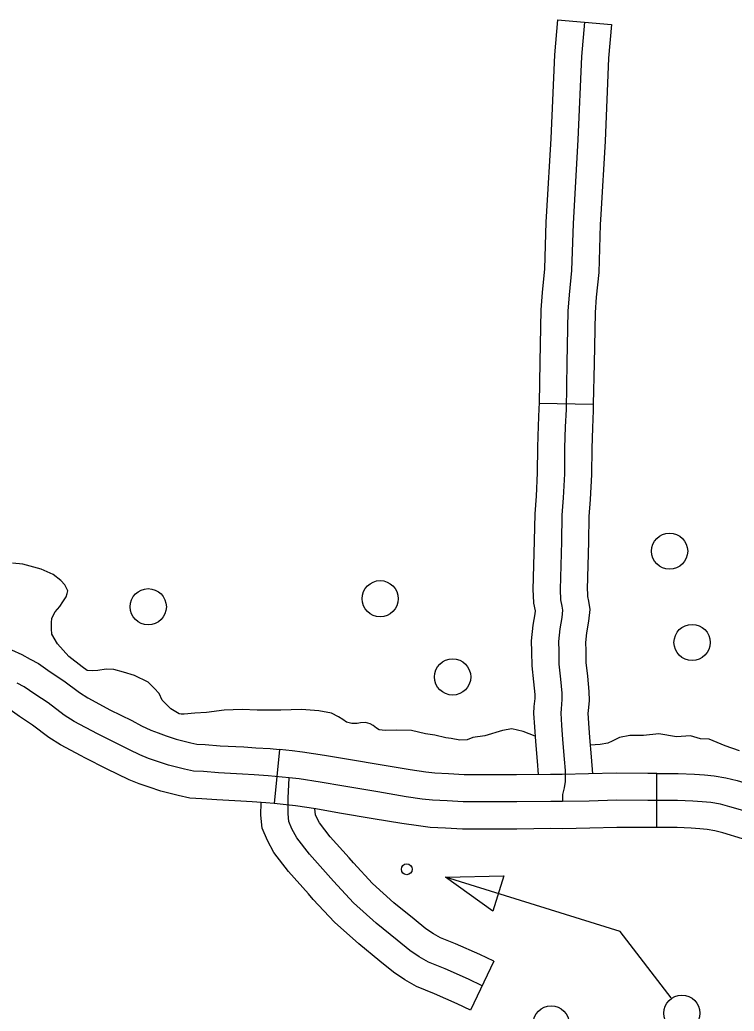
# Model space of a CAD drawing. Extents: x 653372 to 905732, y 627442 to 787275.
# Drawn here: x 723106 to 725081, y 752725 to 755465 of the extents above; entities that cross this region are included whole.
import ezdxf

# ---------------------------------------------------------------- set-up
doc = ezdxf.new("R2010")
doc.units = 0
for name, color, linetype in [('31', 7, 'Continuous'), ('35', 7, 'Continuous'), ('45', 7, 'Continuous'), ('56', 7, 'Continuous')]:
    doc.layers.add(name, color=color, linetype=linetype)

msp = doc.modelspace()

# ---------------------------------------------------------------- linework, layer by layer
at = {"layer": '31'}
for p, q in [((723824.5, 753447.8), (723809.6, 753298.5)), ((724867.9, 753231.9), (724867.7, 753381.9))]:
    msp.add_line(p, q, dxfattribs=at)
for points in [[(722875.9, 753812), (722957.8, 753777.7), (723019.6, 753751.9), (723052.7, 753737.5), (723083.1, 753723.3), (723111.7, 753711), (723135.2, 753697.4), (723157.7, 753685.7), (723190.4, 753662.7), (723227.7, 753637.9), (723271.5, 753605.1), (723294.3, 753590.6), (723346.9, 753562.3)], [(723275.9, 753430.2), (723218.6, 753461), (723186.2, 753481.5), (723141.2, 753515.3), (723105.7, 753538.8), (723079.5, 753557.3), (723063, 753565.9), (723044.3, 753576.7), (723021.6, 753586.4), (722990.9, 753600.8), (722960.8, 753613.9), (722900, 753639.2), (722818, 753673.6)], [(723586.2, 753388.2), (723561.4, 753393.4), (723517.6, 753404.9), (723487.1, 753414.8), (723462.4, 753423.2), (723438.4, 753432.9), (723409.4, 753446.6), (723382.3, 753460.8), (723320.7, 753491.2), (723256.5, 753525.8), (723228.9, 753543.3), (723184.4, 753576.6), (723148, 753600.8), (723118.6, 753621.5), (723099.1, 753631.7)], [(723347, 753562.3), (723355.1, 753557.9), (723416.4, 753527.7), (723442.9, 753513.7), (723468.4, 753501.7), (723488.6, 753493.6), (723510.8, 753486), (723538.7, 753476.9), (723578.7, 753466.4), (723595.9, 753462.7), (723619.1, 753461.5), (723660.5, 753458.4), (723726, 753455.1), (723758.8, 753452.8), (723798.8, 753450.3), (723824.5, 753447.8)], [(724340, 753378), (724334.4, 753378), (724291.4, 753380.5), (724253.4, 753382.3), (724228.8, 753385.3), (724185.9, 753391.5), (724108.4, 753404.6), (724015.1, 753420.1), (723948.9, 753431.8), (723888.1, 753440.9), (723859, 753444.3), (723824.5, 753447.8)], [(723809.6, 753298.5), (723786.7, 753300.8), (723748.8, 753303.2), (723717.1, 753305.4), (723651.1, 753308.6), (723609.4, 753311.8), (723576.4, 753313.6), (723544.1, 753320.4), (723496.4, 753333), (723463.5, 753343.6), (723436.3, 753352.9), (723408.4, 753364.2), (723375.9, 753379.4), (723348.2, 753394), (723286.3, 753424.6), (723275.9, 753430.2)], [(725124.3, 753273.5), (725069.8, 753289.8), (725043.1, 753296.4), (725016.4, 753301), (724992.7, 753303), (724967.2, 753305.1), (724925, 753307), (724842.5, 753306.9), (724756.1, 753307.6), (724680.6, 753305.4), (724606.5, 753303.9), (724574.1, 753304.1), (724480, 753303.1), (724421.7, 753302.9), (724332.2, 753303), (724287.4, 753305.6), (724247.2, 753307.5), (724218.9, 753310.9), (724174.3, 753317.4), (724096, 753330.6), (724002.4, 753346.2), (723936.8, 753357.8), (723878.2, 753366.6), (723850.9, 753369.7), (723792.8, 753375.5), (723753.8, 753378), (723721.6, 753380.2), (723655.8, 753383.5), (723614.3, 753386.7), (723586.2, 753388.2)], [(724867.7, 753381.9), (724842.7, 753381.9), (724755.3, 753382.6), (724678.7, 753380.3), (724606, 753378.9), (724573.9, 753379.1), (724479.4, 753378.1), (724421.7, 753377.9), (724340, 753378)], [(724867.7, 753381.9), (724926.7, 753382), (724971.9, 753379.9), (724998.9, 753377.8), (725025.9, 753375.5), (725058.5, 753369.8), (725089.5, 753362.2), (725144.4, 753345.8), (725173.7, 753338.2), (725194, 753334.9), (725219.5, 753330.7), (725252.8, 753328), (725294.2, 753326.1), (725338.4, 753322), (725387, 753314.5), (725400.4, 753312.4)], [(724339.7, 753228), (724329.9, 753228), (724283.5, 753230.8), (724241, 753232.7), (724209, 753236.6), (724162.7, 753243.3), (724083.6, 753256.6), (723989.7, 753272.3), (723924.8, 753283.8), (723868.4, 753292.2), (723842.9, 753295.2), (723809.6, 753298.5)], [(724867.9, 753231.9), (724842.2, 753231.9), (724756.9, 753232.6), (724682.4, 753230.4), (724607, 753228.9), (724574.2, 753229.1), (724480.5, 753228.1), (724421.8, 753227.9), (724339.7, 753228)], [(725377.9, 753164.1), (725364.3, 753166.2), (725320, 753173), (725283.8, 753176.4), (725243.3, 753178.3), (725201.3, 753181.7), (725169.6, 753186.9), (725142.7, 753191.3), (725104.2, 753201.2), (725050, 753217.5), (725027.7, 753223), (725006.8, 753226.6), (724986.6, 753228.3), (724962.5, 753230.2), (724923.4, 753232), (724867.9, 753231.9)]]:
    msp.add_lwpolyline(points, dxfattribs=at)
at = {"layer": '35'}
for points in [[(724531, 753484.6), (724497.6, 753497.7), (724466.4, 753505), (724440.7, 753500.6), (724392.3, 753486.1), (724358.9, 753481.3), (724342.7, 753474.8), (724322.8, 753473.5), (724299.3, 753478.6), (724284, 753480.4), (724253.5, 753487.7), (724228, 753491), (724189, 753500.5), (724148.7, 753501.7), (724116.7, 753500.1), (724100.1, 753501.9), (724092.6, 753507.3), (724083.2, 753513.9), (724075, 753519.3), (724061.7, 753522.3), (724048.2, 753521.4), (724039.2, 753519.7), (724024.5, 753519.5), (724009.9, 753523.8), (723999.2, 753531.2), (723987.3, 753537.9), (723967.8, 753548.8), (723932.8, 753554.9), (723884.9, 753558.3), (723827.9, 753556.8), (723762.6, 753556.8), (723721.4, 753558.1), (723670.9, 753556.4), (723622.7, 753550.2), (723590, 753548.6), (723560.5, 753545.6), (723552.8, 753545.2), (723546.4, 753546.7), (723523.8, 753560.8), (723500.2, 753584.6), (723491.2, 753602.8), (723477.5, 753617.9), (723460.8, 753634.4), (723422.9, 753652.8), (723392.5, 753662), (723365.8, 753669.3), (723345.4, 753669.9), (723321.6, 753666.7), (723308.1, 753665.2), (723292.2, 753666.3), (723279, 753676.3), (723241.8, 753705.5), (723210.2, 753740.4), (723195, 753766.5), (723193.6, 753781.2), (723193.4, 753797.9), (723194.5, 753811.3), (723203.9, 753828.9), (723216.5, 753843.3), (723225.2, 753856.4), (723234, 753870.3), (723237.4, 753879.1), (723239, 753886.7), (723230.5, 753903), (723220, 753915.5), (723198.1, 753931.4), (723165.2, 753946.5), (723114.5, 753960.2), (723086.4, 753962.9)], [(725012.1, 753476.1), (724988.6, 753477.1), (724960.7, 753485.7), (724921.6, 753483), (724873.2, 753491.5), (724830.2, 753487), (724792.5, 753486.9), (724764.1, 753481.3), (724744, 753471.1), (724731.7, 753465), (724710.4, 753461.8), (724683.4, 753459.6)], [(725095.8, 753444.6), (725056.3, 753457.9), (725012.1, 753476.1)]]:
    msp.add_lwpolyline(points, dxfattribs=at)
at = {"layer": '45'}
for p, q in [((724592.5, 755465.1), (724742, 755452.3)), ((724541.8, 754405.7), (724691.7, 754402.7)), ((724416.6, 752862.7), (724352.1, 752727.3))]:
    msp.add_line(p, q, dxfattribs=at)
for points in [[(724592.5, 755465.1), (724584.2, 755368.4), (724574.6, 755137), (724562.7, 754936)], [(724667.2, 755458.7), (724659, 755363.6), (724649.5, 755133.2), (724635.9, 754902.4), (724631.9, 754771.9), (724625.3, 754704.8), (724621.9, 754659.5), (724619, 754517), (724616.4, 754387.8), (724614.3, 754340.3), (724612.6, 754281.7), (724611.8, 754210.4), (724608.4, 754143.9), (724605, 754096), (724603.5, 754023.4), (724600.1, 753890.3), (724601.3, 753861.4), (724604.8, 753844.6), (724606.4, 753833.2), (724604.5, 753812.6), (724598.9, 753781.5), (724595.2, 753746.2), (724596.4, 753719.6), (724596.6, 753683.6), (724601.4, 753642.8), (724604.9, 753604), (724605.3, 753586.2), (724602.6, 753560.6), (724601.9, 753548.1), (724604.2, 753515.4), (724606.7, 753475.8), (724611.4, 753421.4), (724613.8, 753390), (724614.2, 753359.3), (724611.7, 753341.7), (724606.8, 753323.2), (724606.5, 753303.9)], [(724742, 755452.3), (724733.9, 755358.9), (724724.4, 755129.5), (724712.5, 754927.2)], [(724562.7, 754936), (724560.9, 754905.7), (724557.1, 754776.7), (724550.5, 754711.2), (724547, 754663.1), (724544, 754518.5), (724541.8, 754405.7)], [(724712.5, 754927.2), (724710.8, 754899.1), (724706.8, 754767), (724700, 754698.3), (724696.9, 754656), (724693.9, 754515.5), (724691.7, 754402.7)], [(724541.8, 754405.7), (724541.4, 754390.2), (724539.4, 754343.1), (724537.6, 754283.3), (724536.8, 754212.7), (724533.6, 754148.4), (724530, 754099.5), (724528.5, 754025.1), (724525.1, 753889.7), (724525.7, 753873.6)], [(724691.7, 754402.7), (724691.4, 754385.4), (724689.3, 754337.5), (724687.6, 754280.2), (724686.7, 754208.1), (724683.3, 754139.3), (724679.9, 754092.5), (724678.5, 754021.7), (724675.2, 753890.8), (724675.6, 753879.5)], [(724675.6, 753879.5), (724676, 753870.5), (724678.7, 753857.7), (724681.9, 753835.1), (724678.8, 753802.4), (724673.2, 753770.9), (724670.3, 753744), (724671.3, 753721.5), (724671.6, 753688.2), (724676, 753650.5), (724679.8, 753608.4), (724680.4, 753583.1), (724677.3, 753554.4), (724677, 753548.7), (724679, 753520.4), (724681.5, 753481.4), (724686.1, 753427.4), (724689.7, 753380.7)], [(724525.7, 753873.6), (724526.6, 753852.2), (724530.9, 753831.5), (724530.9, 753831.3), (724530.1, 753822.8), (724524.6, 753792), (724520, 753748.5), (724521.4, 753717.6), (724521.6, 753678.9), (724526.8, 753635), (724530, 753599.6), (724530.2, 753589.2), (724527.8, 753566.8), (724526.7, 753547.5), (724529.4, 753510.3), (724531.9, 753470.3), (724536.6, 753415.3), (724539.4, 753378.7)], [(724384.3, 752795), (724346.9, 752812.9), (724282.1, 752841.2), (724236.1, 752860), (724210.1, 752874.8), (724184.3, 752892.4), (724149.3, 752921), (724091.9, 752967.4), (724028.5, 753024.3), (723973.1, 753083.8), (723906.9, 753158.7), (723871.8, 753204.1), (723858.5, 753228.6), (723850.1, 753249.1), (723848, 753270.5), (723848.1, 753313.1), (723850.9, 753369.7)], [(723904, 753048.7), (723849, 753110.9), (723808.7, 753163), (723790.6, 753196.5), (723776.6, 753230.8), (723772.9, 753266.8), (723773.1, 753301.5)], [(724016.4, 753148), (723964.7, 753206.5), (723934.8, 753245.2), (723926.4, 753260.8), (723923.6, 753267.4), (723921.9, 753284.3)], [(724416.6, 752862.7), (724378, 752881.1), (724311.3, 752910.3), (724269, 752927.6), (724249.9, 752938.5), (724229.2, 752952.6), (724196.5, 752979.2), (724140.6, 753024.5), (724081.1, 753077.9), (724028.6, 753134.2), (724016.4, 753148)], [(724352.1, 752727.3), (724315.7, 752744.7), (724252.9, 752772.1), (724203.2, 752792.4), (724170.4, 752811.2), (724139.4, 752832.3), (724102, 752862.8), (724043.2, 752910.3), (723975.9, 752970.7), (723917.5, 753033.3), (723904, 753048.7)]]:
    msp.add_lwpolyline(points, dxfattribs=at)
at = {"layer": '56'}
for p, q in [((724283.6, 753095.4), (724444.9, 753098.4)), ((724414.4, 753001), (724283.6, 753095.4)), ((724444.9, 753098.4), (724414.4, 753001))]:
    msp.add_line(p, q, dxfattribs=at)
msp.add_lwpolyline([(724906.7, 752761.1), (724766, 752944.4), (724283.6, 753095.4)], dxfattribs=at)
for centre, radius in [((724902.8, 753996.3), 50), ((724102.5, 753864.9), 50), ((723461.4, 753842.6), 50), ((724964.9, 753743.9), 50), ((724303, 753648.4), 50), ((724176.1, 753116.7), 15), ((724936.8, 752718.7), 50), ((724575.4, 752689.5), 50)]:
    msp.add_circle(centre, radius, dxfattribs=at)

doc.saveas('drawing.dxf')
